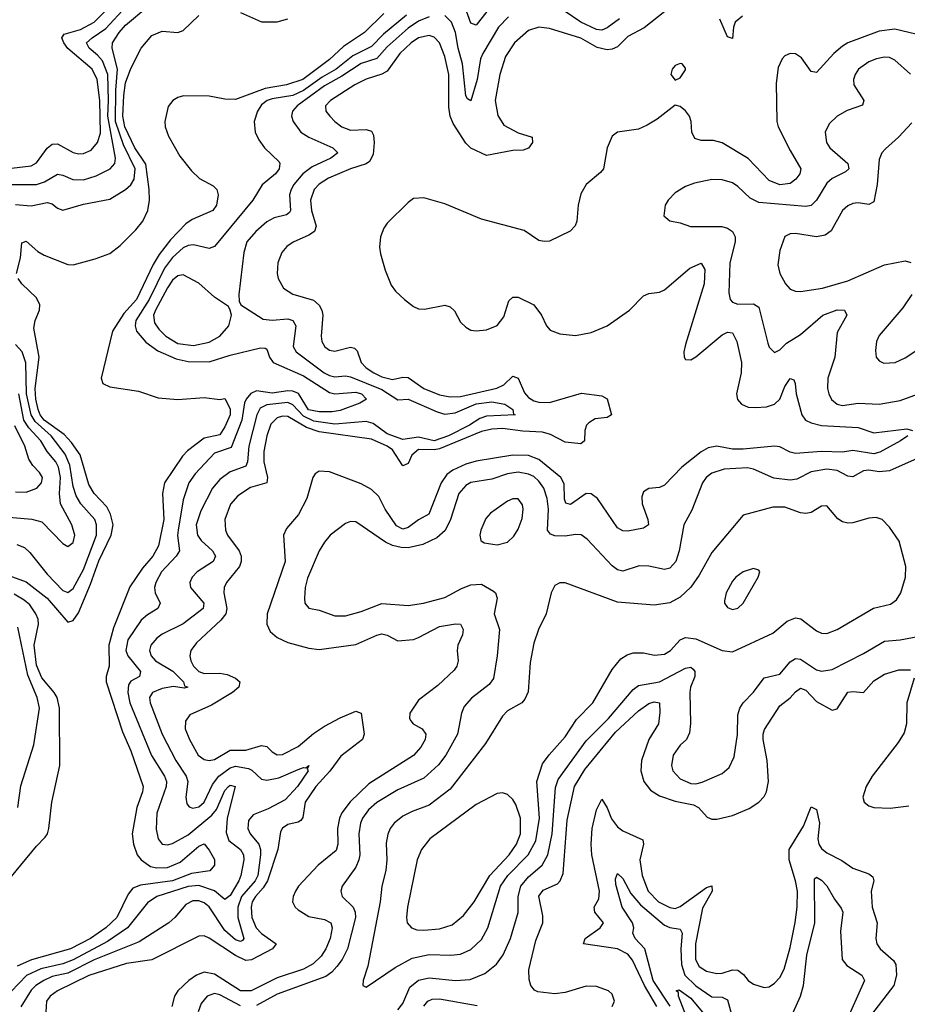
# Model space of a CAD drawing. Header units: inches. Extents: x 1682530 to 1839546, y 640742 to 791647.
# Tile 391 of 656: x 1732066 to 1735458, y 741338 to 745099. Entities that reach past the tile are written whole.
import ezdxf

# ---------------------------------------------------------------- set-up
doc = ezdxf.new("R2010")
doc.units = ezdxf.units.IN
doc.header["$MEASUREMENT"] = 0
doc.layers.add('B7734', color=7, linetype='Continuous')

msp = doc.modelspace()

# ---------------------------------------------------------------- linework, layer by layer
at = {"layer": 'B7734', "color": 5}
for points, elevation in [([(1731970.1, 744470.1), (1732130, 744470.1), (1732160.5, 744479.5), (1732210, 744508.9), (1732230, 744505.3), (1732268.2, 744488.2), (1732310, 744487.3), (1732357.6, 744502.4), (1732411, 744529), (1732428.6, 744550), (1732432.1, 744570), (1732402.1, 744730), (1732405.2, 744790), (1732402, 744890), (1732381.7, 744941.7), (1732363.3, 744963.3), (1732330.9, 744990), (1732321.2, 745010), (1732342.2, 745030), (1732395, 745065), (1732472.1, 745150)], 560), ([(1732050, 744392.9), (1732110, 744387.9), (1732170, 744400.4), (1732190, 744396.1), (1732210, 744379.6), (1732230, 744372.1), (1732310, 744394), (1732410, 744414.1), (1732470, 744450.6), (1732490, 744468.4), (1732502.4, 744490), (1732506.2, 744530), (1732461.7, 744621.7), (1732432.1, 744710), (1732433.2, 744830), (1732439.6, 744910), (1732418.4, 744990), (1732420.4, 745010), (1732445.3, 745050), (1732470, 745078.2), (1732555.8, 745150)], 540), ([(1733851, 745130), (1733810, 745077.6), (1733790, 745085.3), (1733766.2, 745150)], 540), ([(1734357.2, 745102.8), (1734310, 745067.8), (1734290, 745059), (1734270, 745061.3), (1734210, 745090), (1734090, 745171.1)], 560), ([(1731990, 744527.2), (1732110, 744541.1), (1732130, 744552.7), (1732170, 744608.9), (1732190, 744623.4), (1732210, 744625.2), (1732270, 744591.3), (1732290, 744586.7), (1732310, 744587.9), (1732338.8, 744601.2), (1732363.1, 744630), (1732374.2, 744665.8), (1732371.7, 744790), (1732361.7, 744870), (1732342.1, 744910), (1732249.2, 744989.2), (1732233.9, 745010), (1732226.2, 745030), (1732235.7, 745044.3), (1732298, 745062), (1732350.7, 745090), (1732391.5, 745130)], 580), ([(1733543.3, 745116.7), (1733456.2, 745043.8), (1733410, 744997.1), (1733339.2, 744960.8), (1733274.8, 744910), (1733220.9, 744879.1), (1733150, 744828.1), (1733110, 744810), (1733030, 744797), (1733010.9, 744790), (1732990, 744773.7), (1732974.6, 744750), (1732961.8, 744710), (1732966, 744670), (1732979.8, 744639.8), (1733000.8, 744610), (1733056.6, 744556.6), (1733060.2, 744550), (1733057.4, 744530), (1733043.2, 744510), (1732991.9, 744468.1), (1732957.1, 744410), (1732810, 744232.9), (1732790, 744224.8), (1732730, 744238.7), (1732710, 744236.6), (1732690, 744227.5), (1732650, 744190.6), (1732618.6, 744150), (1732560.3, 744030), (1732509.5, 743950), (1732506.3, 743930), (1732511.4, 743910), (1732547.6, 743867.6), (1732594, 743834), (1732663.3, 743803.3), (1732710, 743793.5), (1732790, 743792.9), (1732870, 743818), (1732986.2, 743846.2), (1733004.2, 743844.2), (1733010, 743840.2), (1733019.6, 743810), (1733034.1, 743790), (1733150, 743738.8), (1733250, 743674.8), (1733270.4, 743669.6), (1733350, 743677), (1733372.1, 743670), (1733390.3, 743650), (1733365.9, 743634.1), (1733290, 743606.5), (1733259.2, 743600.8), (1733210, 743600.8), (1733169.3, 743609.3), (1733131, 743671), (1733110, 743679.9), (1733090, 743681.1), (1733030, 743672.4), (1732970, 743681.9), (1732948.5, 743671.5), (1732931, 743650), (1732924.9, 743635.1), (1732915.1, 743570), (1732874.3, 743465.7), (1732810, 743443.6), (1732736, 743364), (1732712.5, 743330), (1732690, 743264.7), (1732670.9, 743150), (1732668.9, 743128.9), (1732676.3, 743070), (1732663.3, 743050), (1732607.2, 742990), (1732585.5, 742950), (1732580.6, 742930), (1732582.8, 742910), (1732602.7, 742870), (1732593.4, 742850), (1732553.7, 742826.3), (1732530, 742805.7), (1732479, 742730), (1732471.7, 742690), (1732478.5, 742670), (1732527.3, 742610), (1732523.2, 742590), (1732490, 742573), (1732481.4, 742558.6), (1732478.7, 742530), (1732487, 742490), (1732569.3, 742289.3), (1732619.2, 742210), (1732626.5, 742190), (1732625.5, 742170), (1732589, 742069), (1732586.9, 742006.9), (1732595, 741970), (1732610, 741950.2), (1732630, 741947.3), (1732650, 741952.9), (1732710, 741986.1), (1732799.7, 742060.3), (1732817.4, 742082.6), (1732850, 742155.4), (1732862.9, 742170), (1732870, 742175.9), (1732888.4, 742170), (1732858.4, 742050), (1732855, 741995), (1732864.6, 741964.6), (1732910, 741930), (1732921, 741910), (1732921.9, 741890), (1732910.6, 741830.6), (1732903.6, 741810), (1732870, 741754.1), (1732850, 741738.8), (1732810, 741772.3), (1732750, 741791.8), (1732710, 741787.9), (1732589.3, 741750), (1732554.2, 741725.8), (1732477.9, 741630), (1732401.1, 741578.9), (1732270, 741508.8), (1732230, 741493.6), (1732146.4, 741473.6), (1732092, 741448), (1732032.9, 741387.1)], 540), ([(1732053.6, 744130), (1732068.5, 744190), (1732073.6, 744246.4), (1732090, 744252.7), (1732134.3, 744214.3), (1732159.5, 744199.5), (1732250, 744163.7), (1732270, 744163.1), (1732354.6, 744185.4), (1732410, 744206.5), (1732450, 744236.9), (1732510, 744296.3), (1732536.2, 744330), (1732555.8, 744370), (1732561.2, 744410), (1732560.5, 744450), (1732547.3, 744547.3), (1732505.9, 744610), (1732467.7, 744690), (1732460.1, 744730), (1732463, 744810), (1732470, 744858.4), (1732490, 744912.2), (1732530, 744990.4), (1732570, 745038.4), (1732610, 745055.8), (1732670, 745050.6), (1732690, 745057.3), (1732750, 745114.9)], 520), ([(1733457.2, 745122.8), (1733383.8, 745050), (1733303.6, 744996.4), (1733250, 744946.7), (1733147.5, 744870), (1733085.2, 744850), (1733004.1, 744835.9), (1732890, 744794.4), (1732850, 744795.6), (1732790, 744806.7), (1732691.4, 744808.6), (1732670, 744802.4), (1732650.3, 744790), (1732633.1, 744766.9), (1732620.2, 744710), (1732621.5, 744690), (1732634, 744654), (1732678, 744578), (1732721.5, 744521.5), (1732752.6, 744492.6), (1732804.3, 744464.3), (1732818.3, 744450), (1732823.6, 744430), (1732817.2, 744390), (1732803.7, 744370), (1732724.5, 744335.5), (1732700.1, 744319.9), (1732641.4, 744258.6), (1732598.2, 744201.8), (1732575.6, 744164.4), (1732511.3, 744030), (1732463.3, 743976.7), (1732419.8, 743910), (1732376.4, 743730), (1732383.8, 743710), (1732410, 743696.4), (1732519.9, 743679.9), (1732594.6, 743654.6), (1732670, 743648.8), (1732770, 743655.8), (1732830, 743648.2), (1732850, 743652.4), (1732870, 743613), (1732869.3, 743590), (1732850, 743544.5), (1732830, 743513.4), (1732770, 743500.3), (1732707.2, 743452.8), (1732687.7, 743432.3), (1732618.8, 743330), (1732611.5, 743290), (1732616.5, 743190), (1732595.6, 743090), (1732574.6, 743050), (1732535.4, 743004.6), (1732486.7, 742933.3), (1732424, 742776), (1732406.3, 742710), (1732407.9, 742630), (1732396.3, 742590), (1732396.6, 742570), (1732458.6, 742378.6), (1732490, 742306.9), (1732537.8, 742170), (1732535.3, 742150), (1732513.6, 742090), (1732494.9, 741990), (1732500.1, 741950), (1732514.6, 741910), (1732529.8, 741889.8), (1732565.3, 741865.3), (1732590, 741859.1), (1732630, 741860.9), (1732678.4, 741881.6), (1732750, 741942.5), (1732770, 741951), (1732790, 741927.6), (1732810, 741891.8), (1732810.1, 741870), (1732791.7, 741848.3), (1732722, 741838), (1732650, 741809.8), (1732526.8, 741793.2), (1732498.3, 741781.7), (1732480.3, 741759.7), (1732436.5, 741670), (1732394.8, 741630), (1732335.7, 741590), (1732259.6, 741550), (1732111.2, 741508.8), (1732055.7, 741484.3)], 520), ([(1734530.8, 745130), (1734451.9, 745068.1), (1734390, 745034.2), (1734350, 744995.6), (1734330, 744985.9), (1734310, 744984.1), (1734272.3, 744992.3), (1734210, 745028.8), (1734090, 745066), (1734050, 745070.4), (1734010, 745057.2), (1733956.4, 745010), (1733922.1, 744957.9), (1733899.9, 744890), (1733882.9, 744790), (1733892.5, 744732.5), (1733915.6, 744695.6), (1733970, 744666.9), (1734024.4, 744650), (1734025.8, 744630), (1734010, 744608.5), (1733990, 744600.8), (1733950, 744598.8), (1733850, 744580.9), (1733790, 744608.4), (1733770, 744628), (1733722.7, 744702.7), (1733710.6, 744730), (1733705.5, 744765.5), (1733705.5, 744890), (1733690, 744958.2), (1733669.3, 745010), (1733650, 745032.1), (1733630, 745039), (1733590, 745029.9), (1733561.5, 745010), (1733518.5, 744970), (1733470, 744902), (1733450, 744890.7), (1733390, 744872.2), (1733346, 744850), (1733253.8, 744790), (1733234.3, 744770), (1733236.1, 744750), (1733251.1, 744730), (1733269.3, 744710), (1733296.9, 744690), (1733330, 744677.3), (1733390, 744679.9), (1733410, 744673), (1733417.4, 744657.4), (1733420.3, 744630), (1733416.1, 744583.9), (1733402.3, 744557.7), (1733390, 744548.7), (1733330, 744529.9), (1733246, 744494), (1733210, 744471.2), (1733191.1, 744450), (1733177.5, 744410), (1733180.9, 744370), (1733199.1, 744310), (1733192.2, 744290), (1733170, 744275.5), (1733110.1, 744249.9), (1733086.6, 744233.4), (1733067.8, 744210), (1733051.9, 744170), (1733050.1, 744130), (1733053.8, 744110), (1733073.2, 744073.2), (1733110, 744050.1), (1733188.2, 744028.2), (1733210, 744009.2), (1733219.8, 743990), (1733223.6, 743970), (1733217.1, 743890), (1733220.1, 743870), (1733231.1, 743850), (1733250, 743837), (1733270, 743833), (1733330, 743848.9), (1733345, 743845), (1733354.8, 743834.8), (1733371.1, 743790), (1733389.1, 743770), (1733419.5, 743750), (1733450, 743735), (1733490, 743724.5), (1733530, 743733.9), (1733550, 743732.5), (1733610, 743690.4), (1733670, 743666), (1733710, 743658.7), (1733750, 743660.5), (1733888.4, 743691.6), (1733915.1, 743704.9), (1733950, 743737.4), (1733970, 743729.3), (1733994.2, 743674.2), (1734010, 743655.9), (1734030, 743643.8), (1734050, 743638.2), (1734090, 743637.4), (1734212, 743672), (1734290, 743662.5), (1734311, 743651), (1734327.7, 743590), (1734310, 743579.9), (1734265.1, 743574.9), (1734240.1, 743559.9), (1734231.2, 743550), (1734225, 743530), (1734224.1, 743490), (1734210, 743478.5), (1734150, 743485.6), (1734094.4, 743514.4), (1734063.9, 743523.9), (1733987.7, 743527.7), (1733910, 743538), (1733870, 743535.1), (1733830, 743526), (1733670, 743460.1), (1733650, 743456.4), (1733590, 743457.9), (1733564.3, 743435.7), (1733550, 743403.9), (1733530, 743394.8), (1733490, 743456.2), (1733470, 743470.5), (1733410, 743496.4), (1733210, 743525.5), (1733161.5, 743541.5), (1733090, 743583), (1733070, 743584.8), (1733050, 743578.2), (1733025.6, 743554.4), (1733010, 743510), (1732999, 743450), (1732998.9, 743410), (1733012.2, 743350), (1733010.5, 743330), (1732947.1, 743312.9), (1732899.1, 743280.9), (1732871.4, 743248.6), (1732849.1, 743190), (1732852, 743150), (1732860.3, 743130), (1732903.9, 743070), (1732912.1, 743050), (1732912.5, 743030), (1732905.4, 743010), (1732856.2, 742950), (1732847.3, 742930), (1732845.9, 742910), (1732857.6, 742850), (1732852.7, 742830), (1732834.1, 742805.9), (1732740.7, 742719.3), (1732720.1, 742690), (1732715.8, 742670), (1732719.3, 742650), (1732729.6, 742630), (1732749.8, 742609.8), (1732770, 742602.3), (1732830, 742603.4), (1732858, 742598), (1732890, 742583.8), (1732906.4, 742570), (1732902.4, 742550), (1732879.1, 742530), (1732798.4, 742481.6), (1732716.3, 742443.7), (1732699.8, 742420.2), (1732698.1, 742390), (1732714.2, 742350), (1732747.8, 742290), (1732770, 742273.1), (1732790, 742269.6), (1732810, 742273.4), (1732870, 742308.7), (1732930, 742308.7), (1732990, 742326.9), (1733010, 742323.7), (1733030, 742303.2), (1733050, 742290.9), (1733070, 742293.1), (1733130, 742323.1), (1733187.8, 742372.2), (1733230, 742401), (1733290, 742432.8), (1733350, 742457.7), (1733370.1, 742450.1), (1733382.2, 742370), (1733375, 742350), (1733293.2, 742286.8), (1733251, 742229), (1733197.5, 742170), (1733157, 742110), (1733148, 742052), (1733139.5, 742040.5), (1733130, 742033.6), (1733090, 742024.7), (1733069.3, 742010.7), (1733062.3, 741997.7), (1733052.6, 741930), (1733012.1, 741810), (1732996.1, 741783.9), (1732966.1, 741750), (1732954.2, 741730), (1732949.5, 741710), (1732952.8, 741670), (1732968.7, 741630), (1732990, 741609.3), (1733045.2, 741570), (1733032, 741550), (1732951.9, 741508.1), (1732930, 741505.9), (1732890, 741524.4), (1732790, 741590.9), (1732770, 741599.9), (1732750, 741598.4), (1732570, 741508.3), (1732474.2, 741494.2), (1732330, 741448.1), (1732210, 741389.4), (1732181.4, 741370), (1732168.1, 741350), (1732165.2, 741310)], 580), ([(1732910, 745126.8), (1732990, 745091.3), (1733050, 745091), (1733090, 745102.8)], 520), ([(1733933.5, 745110), (1733895.7, 745070), (1733835.1, 744970), (1733826.9, 744950), (1733814.2, 744870), (1733790, 744789.6), (1733777, 744797), (1733770, 744808.7), (1733757.9, 744930), (1733741.1, 744990), (1733730.9, 745050), (1733715.8, 745090), (1733690, 745115.4)], 560), ([(1734827.2, 745112.8), (1734800.4, 745090), (1734793.3, 745070), (1734790, 745026.6), (1734770, 745033.7), (1734740.8, 745100.8)], 580), ([(1733630, 745110.2), (1733590, 745092.8), (1733550, 745066.4), (1733470, 744995.6), (1733430, 744950.9), (1733370, 744931.6), (1733297.1, 744882.9), (1733230, 744847), (1733126.5, 744770), (1733107.5, 744750), (1733104.1, 744730), (1733110.6, 744710.6), (1733140.2, 744670), (1733170.2, 744650), (1733262, 744610), (1733280.8, 744590), (1733254.4, 744570), (1733183.1, 744536.9), (1733147.7, 744510), (1733113.6, 744470), (1733103, 744450), (1733097.1, 744430), (1733100.8, 744370), (1733097.2, 744362.8), (1733085.7, 744354.3), (1733037.4, 744342.6), (1733010, 744327.2), (1732967.7, 744290), (1732933.5, 744250), (1732922.2, 744210), (1732903.6, 744050), (1732903.7, 744023.7), (1732910.3, 744010.3), (1732995.7, 743955.7), (1733030, 743951.2), (1733090, 743955.9), (1733109.6, 743949.6), (1733120.7, 743930), (1733110.7, 743850.7), (1733121.5, 743830), (1733229.5, 743750), (1733250, 743739.9), (1733270, 743734.4), (1733310, 743738.2), (1733330, 743734.4), (1733450, 743686.9), (1733510, 743647.1), (1733550, 743649.6), (1733660.7, 743600.7), (1733690, 743592.2), (1733730, 743597.1), (1733810, 743631.4), (1733870, 743639.9), (1733919.5, 743630), (1733950.2, 743610), (1733952.7, 743592.7), (1733958.8, 743590), (1733850, 743585.3), (1733824.4, 743575.6), (1733784.1, 743550), (1733704.1, 743510), (1733650, 743490.2), (1733590, 743504.6), (1733530, 743495.2), (1733470, 743517.7), (1733416.4, 743556.4), (1733390, 743564.8), (1733270, 743554.7), (1733190, 743566.2), (1733150, 743584.8), (1733110, 743628.3), (1733090, 743636.8), (1733010, 743627.7), (1732984.7, 743615.3), (1732972.4, 743590), (1732941.3, 743470), (1732936.5, 743410), (1732930, 743394.2), (1732870, 743372.3), (1732830, 743343.2), (1732802.9, 743310), (1732757.3, 743222.7), (1732740.5, 743170), (1732744.7, 743130), (1732759.2, 743110), (1732803, 743070), (1732813.3, 743050), (1732805.5, 743030), (1732743.5, 742990), (1732724.1, 742970), (1732715.2, 742950), (1732717.8, 742930), (1732768.9, 742870), (1732766.7, 742850), (1732690, 742792.2), (1732610, 742752.1), (1732590, 742737), (1732566.5, 742710), (1732561.8, 742690), (1732568.1, 742670), (1732585, 742650), (1732650.5, 742610.5), (1732691.9, 742570), (1732695.4, 742555.4), (1732707.7, 742550), (1732694.1, 742545.9), (1732652.9, 742552.9), (1732610, 742544.8), (1732572.6, 742530), (1732561.5, 742510), (1732564.2, 742490), (1732610.1, 742370), (1732662.7, 742270), (1732701.8, 742210), (1732708.3, 742190), (1732701, 742130), (1732704.7, 742104.7), (1732712.9, 742092.9), (1732727, 742087), (1732750, 742093.3), (1732770, 742110.9), (1732802.4, 742177.6), (1732826.1, 742210), (1732870, 742241.8), (1732890, 742247.7), (1732939.4, 742239.4), (1732952.9, 742232.9), (1732990, 742198.8), (1733010, 742194.5), (1733056, 742204), (1733130, 742235.6), (1733150, 742242.7), (1733158.8, 742241.2), (1733170.2, 742250.2), (1733164, 742236), (1733167.9, 742230), (1733127.7, 742170), (1733080.5, 742119.5), (1733015.2, 742084.8), (1732957.6, 742062.4), (1732939.7, 742040.3), (1732937.2, 742010), (1732946.2, 741990), (1732978.9, 741950), (1732986.1, 741930), (1732985.9, 741910), (1732975.3, 741830), (1732965.3, 741810), (1732912.9, 741750), (1732899.4, 741710), (1732899.7, 741670), (1732921.6, 741590), (1732917.4, 741582.6), (1732910, 741578.4), (1732890, 741585.3), (1732850, 741619.9), (1732790, 741711.1), (1732770, 741726.2), (1732750, 741733.9), (1732726.7, 741733.3), (1732700.2, 741719.8), (1732658.3, 741670), (1732635, 741650), (1732522.7, 741577.3), (1732350, 741508.3), (1732250, 741457.8), (1732190, 741444.4), (1732158.2, 741430), (1732127, 741410), (1732110, 741392.2), (1732070, 741328.9)], 560), ([(1735490, 745043.2), (1735410, 745063.1), (1735350, 745055.6), (1735230.2, 745010), (1735210, 744998.1), (1735177.4, 744970), (1735110, 744896.8), (1735090, 744900.8), (1735053.5, 744953.5), (1735030, 744969.2), (1735010, 744969.9), (1734990, 744960.6), (1734979.4, 744950), (1734964, 744916), (1734956.7, 744856.7), (1734958.8, 744710), (1734964.5, 744690), (1735010, 744599), (1735051.3, 744530), (1735046.9, 744510), (1735032.2, 744490), (1735010, 744473.6), (1734970, 744468.7), (1734930, 744485.4), (1734850, 744568.7), (1734750, 744629.2), (1734717, 744637), (1734670, 744637.3), (1734645.3, 744645.3), (1734634.5, 744670), (1734632, 744710), (1734625.3, 744730), (1734610, 744751.2), (1734590, 744768), (1734570, 744772), (1734501.2, 744718.8), (1734463.6, 744696.4), (1734430, 744681.4), (1734350.2, 744669.8), (1734330, 744653.6), (1734310, 744609.2), (1734296.2, 744530), (1734285.2, 744514.8), (1734230.9, 744469.1), (1734210, 744434), (1734199.8, 744390), (1734194.8, 744330), (1734188.5, 744311.5), (1734169, 744291), (1734090, 744253.3), (1734070, 744251.6), (1734050, 744256.1), (1733993.8, 744293.8), (1733830, 744337.3), (1733690, 744396.3), (1733610, 744418.5), (1733570, 744415.8), (1733550, 744401.3), (1733470, 744322.3), (1733457.1, 744302.9), (1733444.1, 744270), (1733440.1, 744230), (1733444.5, 744204.5), (1733461.8, 744141.8), (1733484.7, 744084.7), (1733501.9, 744061.9), (1733535.6, 744030), (1733570, 744004.2), (1733590, 743995), (1733613, 743993), (1733690, 744008.1), (1733710, 744002.4), (1733726.7, 743986.7), (1733750, 743944), (1733770, 743924.4), (1733790, 743913.6), (1733810, 743910.2), (1733850, 743914.2), (1733890, 743931.1), (1733916.1, 743963.9), (1733935.2, 744024.8), (1733950, 744039.4), (1733970, 744039.5), (1734030.4, 744010.4), (1734059.2, 743970), (1734078.4, 743930), (1734093.4, 743913.4), (1734130, 743899.3), (1734190, 743893), (1734250, 743904.5), (1734310, 743929.2), (1734396.4, 743990), (1734450, 744044.1), (1734470, 744053.1), (1734510, 744058.8), (1734530, 744067.4), (1734626.6, 744150), (1734670, 744169), (1734684.4, 744144.4), (1734681.5, 744090), (1734610, 743858.7), (1734603.9, 743830), (1734605.2, 743810), (1734610, 743801.3), (1734630, 743799.7), (1734650, 743811.8), (1734750, 743895.9), (1734770, 743905.5), (1734790, 743903.2), (1734806.6, 743870), (1734824, 743790), (1734823.3, 743750), (1734804.8, 743670), (1734808.8, 743648.8), (1734823.5, 743630), (1734850, 743619.3), (1734877.6, 743617.6), (1734919.3, 743620.7), (1734949.6, 743630.4), (1734971, 743650), (1734990, 743698.5), (1735010, 743728.9), (1735023.4, 743723.4), (1735029.2, 743709.2), (1735032.8, 743670), (1735054.2, 743590), (1735068.3, 743570), (1735090, 743558.8), (1735130, 743548.7), (1735270, 743542), (1735330, 743521.4), (1735455.9, 743535.9), (1735478, 743530)], 620), ([(1735470, 744890.6), (1735410, 744944.2), (1735390, 744954), (1735370, 744955.3), (1735339.3, 744950), (1735310, 744938.5), (1735271.1, 744910), (1735257.8, 744890), (1735251.6, 744870), (1735253.6, 744850), (1735291, 744790), (1735286.8, 744773.2), (1735227.6, 744752.4), (1735189.4, 744730.6), (1735159, 744701), (1735144.2, 744670), (1735149.3, 744630), (1735161, 744610), (1735230, 744550.2), (1735234.7, 744530), (1735222, 744518), (1735170, 744493.1), (1735150, 744474.2), (1735110, 744409.8), (1735090.8, 744389.2), (1735070, 744386), (1734890, 744401.3), (1734857.3, 744417.3), (1734810, 744462.4), (1734790, 744475.4), (1734750, 744486.9), (1734710, 744488.2), (1734644.8, 744475.2), (1734610, 744461.7), (1734570, 744438), (1734543.8, 744410), (1734532.7, 744390), (1734527.7, 744350), (1734550.4, 744330.4), (1734590, 744323.1), (1734629.4, 744309.4), (1734748.8, 744308.8), (1734770, 744302.6), (1734789.5, 744289.5), (1734799.7, 744270), (1734799.8, 744250), (1734778.9, 744170), (1734775.9, 744055.9), (1734780.6, 744030), (1734790, 744020.2), (1734810, 744012.7), (1734870, 744013.9), (1734890, 744000.7), (1734924.2, 743864.2), (1734930, 743848), (1734950, 743828.5), (1734970, 743838.3), (1734996.5, 743863.5), (1735050, 743897.1), (1735135, 743970), (1735190, 743991.1), (1735217, 743990), (1735226.5, 743970), (1735190, 743904.2), (1735180.9, 743810), (1735154, 743730), (1735152.7, 743690), (1735157.1, 743670), (1735168.2, 743648.2), (1735190, 743630.2), (1735210, 743625.9), (1735270, 743634), (1735350, 743630.1), (1735430, 743645.1), (1735510, 743673.9)], 640), ([(1735474.6, 744705.4), (1735423.6, 744650), (1735374.1, 744605.9), (1735360.8, 744590), (1735350, 744565.2), (1735342.8, 744470), (1735330, 744403.1), (1735310, 744393.2), (1735270, 744399.1), (1735250, 744396.8), (1735230, 744387.7), (1735210, 744369.7), (1735167.2, 744292.8), (1735143.7, 744276.3), (1735110, 744269.9), (1735030, 744282.6), (1735010, 744280.8), (1734990, 744271.1), (1734970, 744217.2), (1734963.2, 744163.2), (1734970.2, 744130), (1734991.6, 744090), (1735010.2, 744070.2), (1735030, 744062.4), (1735050, 744061.2), (1735133.8, 744073.8), (1735230, 744101.1), (1735370, 744163), (1735450, 744177.7), (1735471.7, 744171.7)], 660), ([(1732010, 742981.6), (1732090, 742951.8), (1732170, 742890.1), (1732250, 742798.5), (1732270, 742803.8), (1732290, 742833.1), (1732336.3, 742943.7), (1732367.5, 743032.5), (1732415.2, 743130), (1732422.6, 743170), (1732412.6, 743210), (1732398.3, 743238.3), (1732350.5, 743290), (1732330, 743323.5), (1732296.8, 743436.8), (1732263.6, 743483.6), (1732234.9, 743514.9), (1732159.3, 743570), (1732144.4, 743590), (1732136.6, 743610), (1732127.2, 743650), (1732125.1, 743690), (1732139.5, 743810), (1732119.2, 743920.8), (1732125, 743950), (1732140.7, 743990), (1732142, 744010), (1732130, 744036.4), (1732074.3, 744090), (1732059.6, 744110)], 520), ([(1735475.1, 744050), (1735440.9, 743999.1), (1735350, 743892.6), (1735340.2, 743870), (1735336.1, 743836.1), (1735338.9, 743810), (1735350, 743795.8), (1735367.8, 743787.8), (1735411.8, 743790), (1735450, 743807.6), (1735490, 743833.8)], 660), ([(1732054.9, 743094.9), (1732083.8, 743083.8), (1732104.7, 743064.7), (1732170, 742981), (1732230, 742919.5), (1732250, 742910.9), (1732270, 742926.6), (1732310, 742999.5), (1732359.3, 743130), (1732359.4, 743170), (1732352.4, 743190), (1732298.9, 743250), (1732281.1, 743281.1), (1732270, 743316), (1732257.5, 743397.5), (1732239.3, 743439.3), (1732186, 743510), (1732124.3, 743564.3), (1732110, 743590), (1732091.3, 743670), (1732088.4, 743788.4), (1732074.6, 743830), (1732050, 743859)], 540), ([(1732010, 743200.7), (1732111.6, 743191.6), (1732150, 743180.9), (1732230, 743098.3), (1732250, 743087.6), (1732270, 743102.4), (1732276.5, 743130), (1732265, 743170), (1732222.1, 743250), (1732217.1, 743290), (1732221.7, 743350), (1732214.4, 743390), (1732203.6, 743410), (1732170, 743450), (1732146.3, 743490), (1732100.5, 743540.5), (1732081.6, 743570), (1732062.1, 743670)], 560), ([(1732050, 743295.4), (1732090, 743294.2), (1732131.3, 743310), (1732148.4, 743330), (1732152.1, 743350), (1732141.4, 743370), (1732116.1, 743396.1), (1732100.7, 743420.7), (1732085.7, 743470), (1732047.5, 743547.5)], 580), ([(1735460.2, 743510), (1735432.2, 743490), (1735352.1, 743447.9), (1735330, 743441.4), (1735250, 743453.9), (1735210, 743447.5), (1735130.1, 743449.9), (1735030, 743442.7), (1735010, 743447.4), (1734970, 743468.2), (1734950.6, 743470.6), (1734830, 743458.4), (1734790, 743459.3), (1734730, 743469.9), (1734696.7, 743463.3), (1734670, 743448.5), (1734596.4, 743390), (1734530, 743321.1), (1734510, 743312.7), (1734470, 743308.3), (1734450, 743296.2), (1734443.5, 743276.5), (1734443.9, 743250), (1734466, 743190), (1734468.9, 743170), (1734450, 743157.1), (1734390, 743146.1), (1734370, 743146.5), (1734350, 743158.9), (1734274.2, 743270), (1734250, 743288.7), (1734230, 743289.9), (1734170, 743247.9), (1734152.2, 743252.2), (1734147.7, 743267.7), (1734146, 743326), (1734133.9, 743350), (1734050, 743419.9), (1734010, 743434.4), (1733950, 743436.3), (1733810, 743412.5), (1733770, 743401.1), (1733720.9, 743379.1), (1733697.9, 743362.1), (1733675.6, 743330), (1733629.5, 743210.5), (1733590, 743189.1), (1733550, 743159), (1733530, 743153.7), (1733505.3, 743165.3), (1733461.8, 743230), (1733438, 743278), (1733410, 743304.7), (1733370, 743326.1), (1733250, 743372.3), (1733210, 743375.3), (1733195, 743365), (1733185.8, 743350), (1733162.4, 743270), (1733130.5, 743209.5), (1733084.7, 743155.3), (1733074, 743130), (1733080.1, 743030), (1733011.8, 742830), (1733010.1, 742790), (1733022.8, 742762.8), (1733050, 742739.5), (1733090, 742720.8), (1733170, 742698.4), (1733210, 742694), (1733350, 742712.3), (1733430, 742748.7), (1733450, 742753.4), (1733470, 742748.9), (1733510, 742726.7), (1733570, 742732.4), (1733590, 742738.8), (1733670, 742781.5), (1733731.4, 742791.4), (1733750, 742790.2), (1733760.5, 742770), (1733757.7, 742750), (1733740.4, 742710), (1733737.2, 742690), (1733740.8, 742650), (1733736.6, 742630), (1733725.5, 742614.5), (1733663.6, 742556.4), (1733590, 742500.2), (1733556.4, 742450), (1733554.8, 742430), (1733560.9, 742420.9), (1733569.5, 742410), (1733603, 742390), (1733617.2, 742370), (1733615.2, 742350), (1733599.1, 742320.9), (1733570, 742288.3), (1733399.4, 742180.6), (1733328.1, 742111.9), (1733296.6, 742070), (1733287.4, 742050), (1733280.4, 742010), (1733281.8, 741950), (1733274.6, 741925.4), (1733205.6, 741870), (1733131.4, 741790), (1733119.1, 741770), (1733110.1, 741750), (1733108.6, 741730), (1733118.8, 741710), (1733130, 741699.8), (1733170, 741674.4), (1733230, 741663), (1733254.7, 741650), (1733260.1, 741630), (1733252.4, 741590), (1733236, 741550), (1733217.6, 741522.4), (1733186.5, 741493.5), (1733150, 741472.4), (1733050, 741439.9), (1732950, 741389.4), (1732910, 741390.2), (1732810, 741453.9), (1732770, 741460.8), (1732740.9, 741450), (1732711.4, 741430), (1732670.1, 741390), (1732657, 741370), (1732646.6, 741330)], 620), ([(1735530, 743438.2), (1735390, 743375.7), (1735350, 743371.6), (1735310, 743378.1), (1735290, 743376.6), (1735250, 743352.5), (1735230, 743355.8), (1735190, 743377.1), (1735150, 743382), (1735090, 743372), (1735035.6, 743344.4), (1735010, 743340.4), (1734947.7, 743347.7), (1734870, 743382.2), (1734847.5, 743387.5), (1734758.2, 743381.8), (1734710, 743366.9), (1734689.3, 743350.7), (1734674.4, 743330), (1734633.8, 743226.2), (1734603.2, 743170), (1734586.2, 743070), (1734572.5, 743030), (1734550, 743004.7), (1734530, 742998.8), (1734470, 743011.4), (1734432.8, 743012.8), (1734370, 742993.1), (1734350, 742997.4), (1734330, 743013.4), (1734234.8, 743114.8), (1734211.1, 743131.1), (1734190, 743132.5), (1734150, 743126), (1734110, 743128.3), (1734093.7, 743133.7), (1734082, 743150), (1734085.9, 743230), (1734080.7, 743270), (1734068.1, 743310), (1734050, 743336.9), (1734030, 743353.8), (1734010, 743363.5), (1733970, 743371.5), (1733930, 743364.1), (1733870, 743344.3), (1733790, 743330.8), (1733770, 743320.5), (1733744, 743290), (1733711.9, 743190), (1733691.3, 743148.7), (1733659.8, 743120.2), (1733605.6, 743094.4), (1733550, 743082), (1733523.1, 743083.1), (1733490, 743091.4), (1733463.6, 743103.6), (1733350, 743180.9), (1733330, 743182.7), (1733310, 743174.8), (1733252.6, 743130), (1733230, 743103.5), (1733210.2, 743070), (1733165.7, 742965.7), (1733157, 742930), (1733154, 742890), (1733155.6, 742870), (1733170, 742852), (1733210, 742844.1), (1733270, 742822.3), (1733310, 742822.8), (1733370, 742838.4), (1733450, 742868.9), (1733550, 742861.9), (1733609.3, 742870.7), (1733690, 742892.4), (1733753.4, 742926.6), (1733790, 742940.6), (1733830, 742942.5), (1733876.5, 742916.5), (1733883.8, 742910), (1733890.1, 742890.1), (1733879, 742830), (1733899.3, 742770), (1733890.8, 742669.2), (1733876.8, 742583.2), (1733859.6, 742560.4), (1733792.1, 742507.9), (1733764.1, 742475.9), (1733753.4, 742450), (1733738.6, 742370), (1733693.8, 742290), (1733666.6, 742253.4), (1733610, 742202.7), (1733510, 742157.6), (1733430, 742108.8), (1733398.6, 742081.4), (1733376.1, 742050), (1733367.8, 742030), (1733361, 741990), (1733365, 741910), (1733362.1, 741890), (1733350, 741861.8), (1733298.4, 741790), (1733292.3, 741770), (1733298.5, 741750), (1733339.5, 741710), (1733347.7, 741690), (1733348.4, 741670), (1733318.5, 741550), (1733298.5, 741510), (1733277.5, 741482.5), (1733258.3, 741461.7), (1733234.9, 741445.1), (1733050, 741377.1), (1732970, 741334)], 640), ([(1732010, 741797.2), (1732130, 741943.1), (1732162.9, 741977.1), (1732171.7, 741990), (1732176.8, 742010), (1732188.5, 742110), (1732218.6, 742250), (1732217.5, 742470), (1732208.5, 742510), (1732196.8, 742530), (1732150, 742585.1), (1732130, 742634.4), (1732120.7, 742710), (1732138, 742790), (1732136.1, 742810), (1732126.9, 742830), (1732104.4, 742864.4), (1732082.3, 742882.3), (1732044.6, 742904.6)], 520), ([(1732058.1, 742090), (1732070, 742172.7), (1732119.4, 742330), (1732141.5, 742470), (1732132.9, 742510), (1732096.2, 742596.2), (1732058.8, 742778.8)], 540), ([(1733510, 741317.5), (1733530, 741342.2), (1733556.1, 741403.9), (1733589.9, 741430.1), (1733630, 741439.7), (1733731.2, 741428.8), (1733786.6, 741433.4), (1733843.6, 741456.4), (1733887.8, 741492.2), (1733912.6, 741527.4), (1733941.6, 741590), (1733970.3, 741689.7), (1733970.8, 741750), (1733981.2, 741790), (1734010, 741824.8), (1734062, 741870), (1734084.2, 741910), (1734100.8, 741990), (1734113.7, 742166.3), (1734123.1, 742196.9), (1734230, 742345.4), (1734315.7, 742430), (1734410, 742540.5), (1734430, 742555.6), (1734510, 742569.8), (1734610, 742622.8), (1734630, 742626), (1734638.9, 742618.9), (1734646, 742610), (1734645.3, 742590), (1734629.5, 742550), (1734626.7, 742530), (1734628.6, 742411.4), (1734625.2, 742374.8), (1734613.8, 742350), (1734590, 742327.9), (1734563.3, 742290), (1734556.6, 742250), (1734561.7, 742230), (1734590, 742199.2), (1734630, 742181.9), (1734650, 742180.9), (1734673.5, 742186.5), (1734750, 742219.7), (1734777.3, 742242.7), (1734796.4, 742283.6), (1734808.5, 742368.5), (1734810, 742444.7), (1734817.6, 742470), (1734829.9, 742490.1), (1734870, 742530.2), (1734910, 742585.8), (1734970, 742599.8), (1735010, 742646.3), (1735030, 742659.8), (1735050, 742656.2), (1735110, 742615.4), (1735130, 742610.7), (1735170, 742617), (1735290, 742678), (1735370, 742726), (1735430, 742730.9), (1735530.7, 742749.3)], 640), ([(1734329.8, 741330.2), (1734338.5, 741350), (1734330, 741377.6), (1734315.1, 741390), (1734270, 741406), (1734230, 741407.5), (1734150, 741384), (1734110, 741378.2), (1734046, 741386), (1734032.7, 741392.7), (1734018.7, 741410), (1734012.6, 741432.6), (1734010.7, 741470), (1734038.2, 741581.8), (1734064.4, 741650), (1734064.2, 741675.8), (1734049.1, 741750.9), (1734065.4, 741774.6), (1734120.8, 741799.2), (1734131.5, 741810), (1734141.9, 741838.1), (1734157.6, 742042.4), (1734185.5, 742170), (1734225.3, 742234.7), (1734342.5, 742377.5), (1734430, 742459.7), (1734470, 742486.9), (1734490, 742493.1), (1734510.1, 742490.1), (1734512.4, 742452.4), (1734506.2, 742410), (1734470, 742349.8), (1734442.2, 742270), (1734438.9, 742230), (1734450.1, 742190), (1734476.6, 742156.6), (1734510, 742134.2), (1734570, 742113.8), (1734640.2, 742100.2), (1734660.1, 742090), (1734693.2, 742053.2), (1734710, 742045), (1734730, 742045.4), (1734790, 742059.8), (1734853.6, 742086.4), (1734889.7, 742110), (1734910, 742131.7), (1734919.8, 742150), (1734926.6, 742190), (1734921.9, 742270), (1734907.1, 742350), (1734906.3, 742370), (1734911.5, 742388.5), (1734970, 742478.2), (1735010, 742509.5), (1735030, 742532.5), (1735050, 742546.4), (1735070, 742537.7), (1735110, 742494.7), (1735170, 742462.2), (1735190, 742467.1), (1735230, 742530.1), (1735250, 742533.7), (1735290, 742529.4), (1735330, 742573.6), (1735370, 742599.8), (1735424.6, 742615.4), (1735470, 742615.7)], 620), ([(1735484.1, 742584.1), (1735456.2, 742490), (1735454.5, 742410), (1735445.1, 742374.9), (1735422.1, 742337.9), (1735323.3, 742210), (1735300.3, 742170), (1735288.2, 742130), (1735292.2, 742110), (1735310, 742096.8), (1735330, 742090.7), (1735392.6, 742087.4), (1735463.8, 742096.2)], 620), ([(1734501, 741330), (1734453.5, 741410), (1734407, 741507), (1734389.4, 741530), (1734350, 741549.9), (1734220.3, 741570), (1734227, 741590), (1734283.7, 741630), (1734296.5, 741650), (1734263, 741690), (1734260.9, 741710), (1734278.4, 741741.6), (1734281.5, 741770), (1734252.5, 741910), (1734249.2, 741950), (1734252.8, 742010), (1734270, 742081.5), (1734290, 742121.7), (1734310, 742089), (1734326.7, 742046.7), (1734350, 742016.8), (1734370, 742001), (1734446.6, 741966.6), (1734449.5, 741950), (1734435.6, 741890), (1734444, 741830), (1734467.8, 741770), (1734507, 741730), (1734550, 741707.8), (1734570, 741704.7), (1734590, 741712.3), (1734690, 741785), (1734711.1, 741791.1), (1734712.2, 741770), (1734674.6, 741705.4), (1734648.5, 741570), (1734648.7, 741510), (1734662.8, 741482.8), (1734690, 741465.6), (1734730, 741455.8), (1734750, 741457.4), (1734790, 741470.5), (1734810, 741469), (1734832.2, 741452.2), (1734850, 741429.3), (1734870, 741415.6), (1734910, 741402.8), (1734930, 741405.8), (1734950, 741418.6), (1734970, 741440.8), (1734987.2, 741472.8), (1735010, 741555.8), (1735028.9, 741651.1), (1735036.6, 741710), (1735037.7, 741770), (1735030.7, 741810), (1735005.7, 741890), (1735006, 741930), (1735060.9, 742019.1), (1735090, 742093), (1735110, 742082.7), (1735122.1, 742030), (1735115.4, 741970), (1735120.1, 741950), (1735130, 741933.7), (1735150, 741917), (1735207.9, 741887.9), (1735250, 741859), (1735310, 741836.6), (1735325.4, 741825.4), (1735329.3, 741810), (1735320.1, 741770), (1735323.3, 741710), (1735343, 741650), (1735337.5, 741590), (1735341.2, 741570), (1735353.6, 741550), (1735405.4, 741505.4), (1735413.3, 741490), (1735416.6, 741450), (1735405.7, 741410), (1735320.6, 741299.4)], 580), ([(1734551.9, 741331.9), (1734486.3, 741430), (1734454.6, 741550), (1734418, 741590), (1734408.6, 741610), (1734412.4, 741630), (1734407.2, 741650), (1734367.8, 741710), (1734343.4, 741796.6), (1734342.7, 741817.3), (1734350, 741837.6), (1734370, 741819), (1734401.1, 741761.1), (1734438.4, 741718.4), (1734530, 741640.6), (1734550, 741631.3), (1734590, 741625), (1734597, 741610), (1734592.6, 741550), (1734595, 741490), (1734607.2, 741450), (1734650, 741409.1), (1734710, 741366.8), (1734750, 741365.4), (1734770, 741356.2), (1734790, 741285.7)], 560), ([(1735010, 741282.2), (1735050, 741370.2), (1735060.5, 741410), (1735073.3, 741526.7), (1735104.1, 741650), (1735102.4, 741817.6), (1735110, 741823.6), (1735130, 741812.5), (1735150, 741791), (1735179.5, 741739.5), (1735205.2, 741705.2), (1735211.6, 741690), (1735202.7, 741617.3), (1735209.1, 741510), (1735226.2, 741486.2), (1735284.3, 741450), (1735294.2, 741430), (1735219, 741261)], 560), ([(1734635, 741235), (1734583.7, 741370), (1734583.3, 741383.3), (1734574.5, 741390), (1734585.6, 741394.4), (1734630, 741362.5), (1734717.4, 741257.4)], 540), ([(1732910, 741333), (1732830, 741374.7), (1732810, 741379.4), (1732781.5, 741370), (1732758.7, 741341.3), (1732747.5, 741310)], 640), ([(1733610, 741331.8), (1733625.2, 741350), (1733642.3, 741357.7), (1733670, 741359.7), (1733814.4, 741334.4)], 620)]:
    msp.add_lwpolyline(points, dxfattribs=dict(at, elevation=elevation))
for points, elevation in [([(1734590, 744932.1), (1734570, 744923.6), (1734558.7, 744910), (1734554.4, 744890), (1734570, 744868), (1734590, 744876.4), (1734610, 744907.7), (1734610, 744914), (1734597.2, 744930)], 620), ([(1732690, 744124.7), (1732670, 744120.5), (1732650, 744104.7), (1732630, 744075.3), (1732584.3, 743990), (1732577.2, 743970), (1732580.9, 743940.9), (1732596.8, 743916.8), (1732623.6, 743890), (1732670, 743862.5), (1732730, 743854.2), (1732790, 743867), (1732830.5, 743890), (1732864.5, 743930), (1732875.1, 743970), (1732869.8, 743990), (1732863.1, 744003.1), (1732810, 744039.8), (1732750, 744093.2)], 560), ([(1733950, 743268.9), (1733930, 743260.2), (1733865.1, 743214.9), (1733846.6, 743193.4), (1733827.8, 743150), (1733824.2, 743130), (1733827.4, 743110), (1733841.1, 743101.1), (1733890, 743092.9), (1733930, 743103.7), (1733954, 743126), (1733970, 743153), (1733985.6, 743194.4), (1733989.8, 743229.8), (1733986.6, 743246.6), (1733970, 743268.5)], 660), ([(1735150, 743242.9), (1735130, 743241.6), (1735090, 743217.2), (1735070, 743213.2), (1735050, 743215.4), (1734990, 743237.7), (1734943.4, 743236.6), (1734830, 743206.6), (1734710, 743063.5), (1734662.3, 742977.7), (1734630, 742931.4), (1734590, 742893.3), (1734550, 742871.9), (1734490, 742863), (1734350, 742874), (1734150, 742948.2), (1734130, 742947.8), (1734110, 742938), (1734096.5, 742910), (1734077.8, 742830), (1734047.8, 742770), (1734030, 742718), (1734015.8, 742644.2), (1734008.3, 742531.7), (1733996.2, 742503.8), (1733984.4, 742490), (1733930, 742458.9), (1733910, 742439.2), (1733846, 742334), (1733710, 742160.2), (1733630, 742099), (1733565, 742075), (1733530, 742056.8), (1733496.2, 742030), (1733481, 742010), (1733472, 741988), (1733466.2, 741953.8), (1733469, 741890), (1733465.4, 741850), (1733449.5, 741790), (1733443, 741730), (1733396.4, 741483.6), (1733378.7, 741430), (1733377.3, 741410), (1733390, 741404.2), (1733501, 741479), (1733565.1, 741514.9), (1733630, 741528.2), (1733713.6, 741526.4), (1733750, 741530.1), (1733790, 741548.2), (1733830, 741585.4), (1733854, 741630), (1733903.1, 741790), (1733931.4, 741830), (1734008.9, 741910), (1734037.5, 741962.5), (1734052, 742050), (1734041.8, 742190), (1734063.7, 742256.3), (1734088.6, 742291.4), (1734150, 742360.1), (1734193.8, 742426.2), (1734256.3, 742490), (1734330, 742617.3), (1734362.4, 742657.6), (1734386.9, 742673.1), (1734410, 742680.9), (1734450, 742680.9), (1734491.6, 742671.6), (1734530, 742675.5), (1734552.7, 742690), (1734589.9, 742730.1), (1734610, 742738.8), (1734650, 742734.4), (1734750, 742690.2), (1734790, 742684.7), (1734943.6, 742756.4), (1734998.4, 742801.6), (1735030, 742814), (1735050.7, 742810.7), (1735110, 742765), (1735130, 742755.6), (1735150, 742754.5), (1735190, 742770.2), (1735328.5, 742851.5), (1735393, 742867), (1735416.4, 742883.6), (1735432.8, 742910), (1735450.8, 742970), (1735452.4, 743010), (1735427.1, 743107.1), (1735390, 743160.9), (1735361.2, 743190), (1735338.3, 743198.3), (1735310, 743195.8), (1735250, 743176.8), (1735230, 743176.1), (1735210, 743181.5), (1735192.4, 743192.4)], 660), ([(1734870, 743002.4), (1734830, 742990.8), (1734801.7, 742970), (1734790, 742955.1), (1734765.2, 742910), (1734758.9, 742878.9), (1734758.9, 742870), (1734770, 742854.4), (1734790, 742846.7), (1734810, 742851.7), (1734830, 742870.4), (1734887.6, 742970), (1734893.6, 742990), (1734890, 742996)], 680), ([(1733910, 742146.4), (1733890, 742143.8), (1733810, 742102.2), (1733633.2, 741970), (1733600.5, 741930), (1733585.1, 741890), (1733547.3, 741710), (1733543.5, 741670), (1733546.5, 741650), (1733562.4, 741630), (1733583.2, 741623.2), (1733610, 741621.2), (1733670, 741626.6), (1733717.7, 741642.3), (1733761.7, 741678.3), (1733801.9, 741730), (1733862.5, 741830), (1733936.1, 741910), (1733964.5, 741950), (1733979.9, 741990), (1733979.4, 742050), (1733961.4, 742101.4), (1733950, 742121), (1733930, 742139.8)], 680)]:
    msp.add_lwpolyline(points, close=True, dxfattribs=dict(at, elevation=elevation))

doc.saveas('drawing.dxf')
